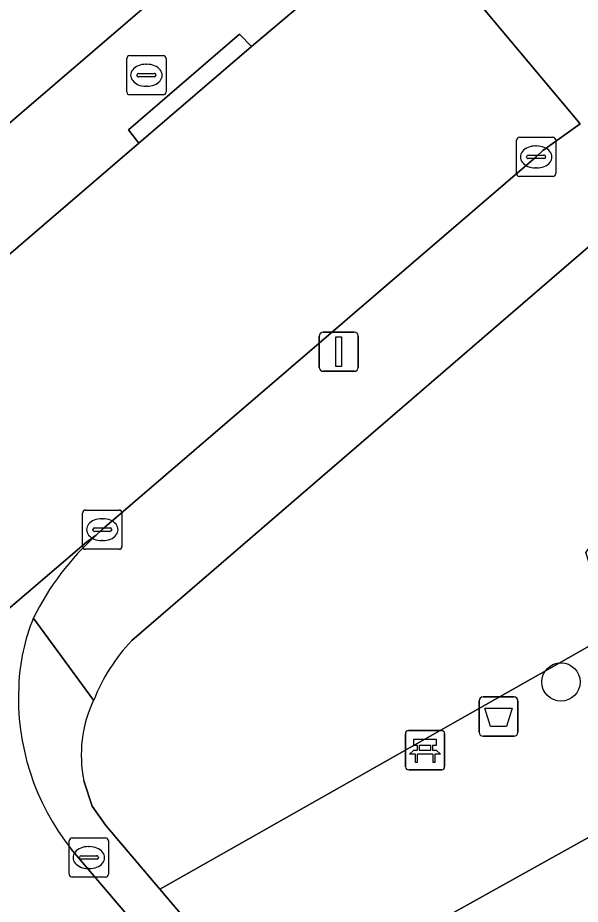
# Model space of a CAD drawing. Extents: x 159352 to 160617, y 385888 to 387323.
# Drawn here: x 160148.55 to 160162.88, y 386588.14 to 386610.74 of the extents above; entities that cross this region are included whole.
import ezdxf

# ---------------------------------------------------------------- set-up
doc = ezdxf.new("R2010")
doc.units = 0
for name, color, linetype in [('IMGEO_Afvalbak', 7, 'Continuous'), ('IMGEO_Bank', 7, 'Continuous'), ('IMGEO_Boom', 7, 'Continuous'), ('IMGEO_Brandkraan', 7, 'Continuous'), ('IMGEO_Erf', 7, 'Continuous'), ('IMGEO_Groenvoorziening', 7, 'Continuous'), ('IMGEO_Kolk', 7, 'Continuous'), ('IMGEO_Lichtmast', 7, 'Continuous'), ('IMGEO_Rijbaan_lokaal_open', 7, 'Continuous'), ('IMGEO_Terreindeel_zand', 7, 'Continuous'), ('IMGEO_Voetpad_open', 7, 'Continuous')]:
    doc.layers.add(name, color=color, linetype=linetype)

msp = doc.modelspace()

# ---------------------------------------------------------------- linework, layer by layer
at = {"layer": 'IMGEO_Afvalbak'}
for p, q in [((160160.403, 386593.428), (160161.193, 386593.428)), ((160161.193, 386593.428), (160160.403, 386593.428)), ((160160.303, 386592.528), (160160.303, 386593.328)), ((160160.303, 386593.328), (160160.303, 386592.528)), ((160161.293, 386593.328), (160161.293, 386592.528)), ((160161.293, 386592.528), (160161.293, 386593.328)), ((160161.193, 386592.428), (160160.403, 386592.428)), ((160160.403, 386592.428), (160161.193, 386592.428))]:
    msp.add_line(p, q, dxfattribs=at)
msp.add_lwpolyline([(160160.446, 386593.142), (160161.15, 386593.142), (160161.001, 386592.672), (160160.595, 386592.672), (160160.446, 386593.142)], dxfattribs=at)
for centre, start, end in [((160160.403, 386593.328), 90, 180), ((160160.403, 386593.328), 90, 180), ((160161.193, 386593.328), 0, 90), ((160161.193, 386593.328), 360, 90), ((160160.403, 386592.528), 180, 270), ((160160.403, 386592.528), 180, 270), ((160161.193, 386592.528), 270, 0), ((160161.193, 386592.528), 270, 0)]:
    msp.add_arc(centre, 0.1, start, end, dxfattribs=at)
at = {"layer": 'IMGEO_Bank'}
for p, q in [((160158.501, 386592.57), (160159.342, 386592.57)), ((160159.342, 386592.57), (160158.501, 386592.57)), ((160158.426, 386591.645), (160158.426, 386592.486)), ((160158.426, 386592.486), (160158.426, 386591.645)), ((160159.426, 386592.495), (160159.426, 386591.654)), ((160159.426, 386591.654), (160159.426, 386592.495)), ((160158.735, 386592.076), (160158.735, 386592.182)), ((160158.779, 386592.182), (160158.779, 386592.076)), ((160159.067, 386592.188), (160158.785, 386592.188)), ((160158.785, 386592.07), (160159.067, 386592.07)), ((160159.073, 386592.076), (160159.073, 386592.182)), ((160159.117, 386592.182), (160159.117, 386592.076)), ((160159.123, 386591.968), (160158.73, 386591.968)), ((160159.351, 386591.57), (160158.51, 386591.57)), ((160158.51, 386591.57), (160159.351, 386591.57))]:
    msp.add_line(p, q, dxfattribs=at)
for points in [[(160158.729, 386592.188), (160158.643, 386592.188), (160158.643, 386592.349), (160159.206, 386592.349), (160159.206, 386592.188), (160159.123, 386592.188)], [(160158.673, 386591.968), (160158.531, 386591.968), (160158.643, 386592.07), (160158.729, 386592.07)], [(160159.123, 386592.07), (160159.206, 386592.07), (160159.318, 386591.968), (160159.179, 386591.968)], [(160158.723, 386591.961), (160158.723, 386591.754), (160158.68, 386591.754), (160158.68, 386591.961)], [(160159.173, 386591.961), (160159.173, 386591.754), (160159.129, 386591.754), (160159.129, 386591.961)]]:
    msp.add_lwpolyline(points, dxfattribs=at)
for centre, radius, start, end in [((160158.504, 386592.492), 0.0779, 92.4484, 184.2845), ((160158.504, 386592.492), 0.0779, 92.4484, 184.2845), ((160159.348, 386592.492), 0.0779, 2.4484, 94.2845), ((160159.348, 386592.492), 0.0779, 2.4484, 94.2845), ((160158.728, 386592.181), 0.00671, 2.8957, 87.1043), ((160158.728, 386592.077), 0.00671, 272.8957, 357.1043), ((160158.785, 386592.181), 0.00671, 92.8957, 177.1043), ((160158.785, 386592.077), 0.00671, 182.8957, 267.1043), ((160159.067, 386592.181), 0.00671, 2.8957, 87.1043), ((160159.067, 386592.077), 0.00671, 272.8957, 357.1043), ((160159.124, 386592.181), 0.00671, 92.8957, 177.1043), ((160159.124, 386592.077), 0.00671, 182.8957, 267.1043), ((160158.673, 386591.961), 0.00671, 2.8957, 87.1043), ((160158.73, 386591.961), 0.00671, 92.8957, 177.1043), ((160159.122, 386591.961), 0.00671, 2.8957, 87.1043), ((160159.179, 386591.961), 0.00671, 92.8957, 177.1043), ((160158.504, 386591.648), 0.0779, 182.4484, 274.2845), ((160158.504, 386591.648), 0.0779, 182.4484, 274.2845), ((160159.348, 386591.648), 0.0779, 272.4484, 4.2845), ((160159.348, 386591.648), 0.0779, 272.4484, 4.2845)]:
    msp.add_arc(centre, radius, start, end, dxfattribs=at)
at = {"layer": 'IMGEO_Boom'}
msp.add_circle((160162.388, 386593.809), 0.489, dxfattribs=at)
at = {"layer": 'IMGEO_Brandkraan'}
for p, q in [((160151.326, 386608.844), (160151.326, 386609.696)), ((160151.401, 386609.77), (160152.253, 386609.77)), ((160152.327, 386609.696), (160152.327, 386608.844)), ((160151.814, 386609.55), (160151.839, 386609.55)), ((160151.585, 386609.264), (160151.585, 386609.276)), ((160151.628, 386609.313), (160152.026, 386609.313)), ((160152.069, 386609.276), (160152.069, 386609.264)), ((160152.023, 386609.227), (160151.625, 386609.227)), ((160151.837, 386608.99), (160151.812, 386608.99)), ((160152.253, 386608.77), (160151.401, 386608.77))]:
    msp.add_line(p, q, dxfattribs=at)
for points in [[(160151.326, 386608.844), (160151.326, 386609.696)], [(160151.401, 386609.77), (160152.253, 386609.77)], [(160152.327, 386609.696), (160152.327, 386608.844)], [(160152.253, 386608.77), (160151.401, 386608.77)]]:
    msp.add_lwpolyline(points, dxfattribs=at)
for centre, radius, start, end in [((160151.403, 386609.694), 0.0765, 91.552, 178.448), ((160151.403, 386609.694), 0.0765, 91.552, 178.448), ((160152.251, 386609.694), 0.0765, 1.552, 88.448), ((160152.251, 386609.694), 0.0765, 1.552, 88.448), ((160151.625, 386609.273), 0.0403, 85.8775, 175.7526), ((160151.622, 386609.263), 0.0366, 178.938, 274.7102), ((160152.026, 386609.27), 0.043, 264.8664, 352.4533), ((160152.03, 386609.275), 0.0386, 1.7309, 96.639), ((160151.403, 386608.846), 0.0765, 181.552, 268.448), ((160151.403, 386608.846), 0.0765, 181.552, 268.448), ((160152.251, 386608.846), 0.0765, 271.552, 358.448), ((160152.251, 386608.846), 0.0765, 271.552, 358.448)]:
    msp.add_arc(centre, radius, start, end, dxfattribs=at)
for centre, major_axis, ratio, start_param, end_param in [((160151.813, 386609.27), (-0.387, 0.002), 0.722429, 4.712389, 7.853982), ((160151.838, 386609.27), (-0.39, 0.002), 0.717154, 1.570796, 4.712389)]:
    msp.add_ellipse(centre, major_axis=major_axis, ratio=ratio, start_param=start_param, end_param=end_param, dxfattribs=at)
at = {"layer": 'IMGEO_Erf'}
msp.add_lwpolyline([(160105.45, 386571.234), (160152.311, 386611.469), (160148.712, 386615.576), (160149.243, 386616.032), (160148.532, 386616.858), (160146.129, 386614.741), (160147.752, 386612.86), (160143.157, 386608.927), (160138.66, 386605.077), (160137.041, 386606.913), (160134.719, 386604.947)], dxfattribs=at)
at = {"layer": 'IMGEO_Groenvoorziening'}
for points in [[(160165.478, 386606.955), (160151.455, 386594.868)], [(160171.707, 386603.23), (160166.382, 386596.579), (160163.689, 386595.054), (160162.578, 386594.425), (160152.319, 386588.616), (160152.173, 386588.533), (160154.924, 386585.296), (160155.071, 386585.378), (160159.336, 386587.755), (160164.646, 386590.714), (160166.521, 386587.35), (160169.879, 386581.323), (160180.956, 386561.446), (160190.387, 386569.547)], [(160150.233, 386591.292), (160150.448, 386590.645), (160150.795, 386590.155), (160152.173, 386588.533), (160152.319, 386588.616), (160162.578, 386594.425), (160163.689, 386595.054), (160163.026, 386597.111), (160164.234, 386598.698)]]:
    msp.add_lwpolyline(points, dxfattribs=at)
for centre, radius, start, end in [((160154.946, 386591.569), 4.803, 136.6126, 158.2942), ((160153.429, 386591.944), 3.262, 154.5762, 191.538)]:
    msp.add_arc(centre, radius, start, end, dxfattribs=at)
at = {"layer": 'IMGEO_Kolk'}
for p, q in [((160161.331, 386607.688), (160162.183, 386607.688)), ((160161.256, 386606.762), (160161.256, 386607.614)), ((160161.744, 386607.468), (160161.769, 386607.468)), ((160162.257, 386607.614), (160162.257, 386606.762)), ((160161.558, 386607.231), (160161.956, 386607.231)), ((160161.515, 386607.182), (160161.515, 386607.194)), ((160161.953, 386607.145), (160161.555, 386607.145)), ((160161.999, 386607.194), (160161.999, 386607.182)), ((160161.767, 386606.908), (160161.742, 386606.908)), ((160162.183, 386606.688), (160161.331, 386606.688)), ((160150.278, 386598.19), (160151.13, 386598.19)), ((160150.203, 386597.264), (160150.203, 386598.116)), ((160150.691, 386597.97), (160150.716, 386597.97)), ((160151.204, 386598.116), (160151.204, 386597.264)), ((160150.505, 386597.733), (160150.903, 386597.733)), ((160150.462, 386597.684), (160150.462, 386597.696)), ((160150.9, 386597.647), (160150.502, 386597.647)), ((160150.946, 386597.696), (160150.946, 386597.684)), ((160150.714, 386597.41), (160150.689, 386597.41)), ((160151.13, 386597.19), (160150.278, 386597.19)), ((160149.935, 386589.833), (160150.787, 386589.833)), ((160149.86, 386588.907), (160149.86, 386589.759)), ((160150.348, 386589.613), (160150.373, 386589.613)), ((160150.861, 386589.759), (160150.861, 386588.907)), ((160150.162, 386589.376), (160150.56, 386589.376)), ((160150.119, 386589.327), (160150.119, 386589.339)), ((160150.557, 386589.29), (160150.159, 386589.29)), ((160150.603, 386589.339), (160150.603, 386589.327)), ((160150.371, 386589.053), (160150.346, 386589.053)), ((160150.787, 386588.833), (160149.935, 386588.833))]:
    msp.add_line(p, q, dxfattribs=at)
for points in [[(160161.331, 386607.688), (160162.183, 386607.688)], [(160161.256, 386606.762), (160161.256, 386607.614)], [(160162.257, 386607.614), (160162.257, 386606.762)], [(160162.183, 386606.688), (160161.331, 386606.688)], [(160150.278, 386598.19), (160151.13, 386598.19)], [(160150.203, 386597.264), (160150.203, 386598.116)], [(160151.204, 386598.116), (160151.204, 386597.264)], [(160151.13, 386597.19), (160150.278, 386597.19)], [(160149.935, 386589.833), (160150.787, 386589.833)], [(160149.86, 386588.907), (160149.86, 386589.759)], [(160150.861, 386589.759), (160150.861, 386588.907)], [(160150.787, 386588.833), (160149.935, 386588.833)]]:
    msp.add_lwpolyline(points, dxfattribs=at)
for centre, radius, start, end in [((160161.333, 386607.612), 0.0765, 91.552, 178.448), ((160161.333, 386607.612), 0.0765, 91.552, 178.448), ((160162.181, 386607.612), 0.0765, 1.552, 88.448), ((160162.181, 386607.612), 0.0765, 1.552, 88.448), ((160161.555, 386607.191), 0.0403, 85.8775, 175.7526), ((160161.96, 386607.193), 0.0386, 1.7309, 96.639), ((160161.552, 386607.181), 0.0366, 178.938, 274.7102), ((160161.956, 386607.188), 0.043, 264.8664, 352.4533), ((160161.333, 386606.764), 0.0765, 181.552, 268.448), ((160161.333, 386606.764), 0.0765, 181.552, 268.448), ((160162.181, 386606.764), 0.0765, 271.552, 358.448), ((160162.181, 386606.764), 0.0765, 271.552, 358.448), ((160150.28, 386598.114), 0.0765, 91.552, 178.448), ((160150.28, 386598.114), 0.0765, 91.552, 178.448), ((160151.128, 386598.114), 0.0765, 1.552, 88.448), ((160151.128, 386598.114), 0.0765, 1.552, 88.448), ((160150.502, 386597.693), 0.0403, 85.8775, 175.7526), ((160150.907, 386597.695), 0.0386, 1.7309, 96.639), ((160150.499, 386597.683), 0.0366, 178.938, 274.7102), ((160150.903, 386597.69), 0.043, 264.8664, 352.4533), ((160150.28, 386597.266), 0.0765, 181.552, 268.448), ((160150.28, 386597.266), 0.0765, 181.552, 268.448), ((160151.128, 386597.266), 0.0765, 271.552, 358.448), ((160151.128, 386597.266), 0.0765, 271.552, 358.448), ((160149.937, 386589.757), 0.0765, 91.552, 178.448), ((160149.937, 386589.757), 0.0765, 91.552, 178.448), ((160150.785, 386589.757), 0.0765, 1.552, 88.448), ((160150.785, 386589.757), 0.0765, 1.552, 88.448), ((160150.159, 386589.336), 0.0403, 85.8775, 175.7526), ((160150.564, 386589.338), 0.0386, 1.7309, 96.639), ((160150.156, 386589.326), 0.0366, 178.938, 274.7102), ((160150.56, 386589.333), 0.043, 264.8664, 352.4533), ((160149.937, 386588.909), 0.0765, 181.552, 268.448), ((160149.937, 386588.909), 0.0765, 181.552, 268.448), ((160150.785, 386588.909), 0.0765, 271.552, 358.448), ((160150.785, 386588.909), 0.0765, 271.552, 358.448)]:
    msp.add_arc(centre, radius, start, end, dxfattribs=at)
for centre, major_axis, ratio, start_param, end_param in [((160161.743, 386607.188), (-0.387, 0.002), 0.722429, 4.712389, 7.853982), ((160161.768, 386607.188), (-0.39, 0.002), 0.717154, 1.570796, 4.712389), ((160150.69, 386597.69), (-0.387, 0.002), 0.722429, 4.712389, 7.853982), ((160150.715, 386597.69), (-0.39, 0.002), 0.717154, 1.570796, 4.712389), ((160150.347, 386589.333), (-0.387, 0.002), 0.722429, 4.712389, 7.853982), ((160150.372, 386589.333), (-0.39, 0.002), 0.717154, 1.570796, 4.712389)]:
    msp.add_ellipse(centre, major_axis=major_axis, ratio=ratio, start_param=start_param, end_param=end_param, dxfattribs=at)
at = {"layer": 'IMGEO_Lichtmast'}
for p, q in [((160156.332, 386602.725), (160157.122, 386602.725)), ((160157.122, 386602.725), (160156.332, 386602.725)), ((160156.232, 386601.825), (160156.232, 386602.625)), ((160156.232, 386602.625), (160156.232, 386601.825)), ((160157.222, 386602.625), (160157.222, 386601.825)), ((160157.222, 386601.825), (160157.222, 386602.625)), ((160157.122, 386601.725), (160156.332, 386601.725)), ((160156.332, 386601.725), (160157.122, 386601.725))]:
    msp.add_line(p, q, dxfattribs=at)
msp.add_lwpolyline([(160156.652, 386602.6), (160156.802, 386602.6), (160156.802, 386601.85), (160156.652, 386601.85), (160156.652, 386602.6)], dxfattribs=at)
for centre, start, end in [((160156.332, 386602.625), 90, 180), ((160156.332, 386602.625), 90, 180), ((160157.122, 386602.625), 0, 90), ((160157.122, 386602.625), 360, 90), ((160156.332, 386601.825), 180, 270), ((160156.332, 386601.825), 180, 270), ((160157.122, 386601.825), 270, 0), ((160157.122, 386601.825), 270, 0)]:
    msp.add_arc(centre, 0.1, start, end, dxfattribs=at)
at = {"layer": 'IMGEO_Rijbaan_lokaal_open'}
for points in [[(160161.756, 386607.189), (160161.925, 386607.348), (160162.881, 386608.029), (160158.418, 386613.357), (160158.13, 386613.069), (160157.968, 386612.928), (160156.241, 386611.47), (160154.501, 386610.001), (160151.63, 386607.535), (160146.136, 386602.824), (160142.938, 386600.046), (160138.349, 386596.1), (160132.059, 386590.734), (160129.595, 386588.592), (160124.473, 386584.176), (160118.907, 386579.359), (160115.469, 386576.386), (160106.75, 386568.883), (160094.399, 386558.248), (160092.336, 386556.425)], [(160158.418, 386613.357), (160162.881, 386608.029)], [(160101.743, 386555.624), (160101.916, 386555.767), (160117.016, 386568.778), (160119.975, 386571.333), (160121.257, 386572.436), (160124.003, 386574.805), (160136.111, 386585.248), (160136.3, 386585.392), (160150.301, 386597.375), (160150.547, 386597.553), (160150.704, 386597.691), (160161.756, 386607.189)], [(160150.547, 386597.553), (160150.301, 386597.375), (160136.3, 386585.392)], [(160172.019, 386563.821), (160158.516, 386579.462), (160150.487, 386588.871), (160149.906, 386589.549)]]:
    msp.add_lwpolyline(points, dxfattribs=at)
for centre, radius, start, end in [((160155.378, 386592.23), 7.188, 132.2231, 153.4752), ((160153.681, 386593.514), 5.111, 157.8638, 177.802), ((160154.798, 386593.41), 6.232, 177.241, 218.2853)]:
    msp.add_arc(centre, radius, start, end, dxfattribs=at)
at = {"layer": 'IMGEO_Terreindeel_zand'}
msp.add_lwpolyline([(160166.521, 386587.35), (160164.646, 386590.714), (160159.336, 386587.755), (160165.844, 386579.075), (160169.879, 386581.323)], close=True, dxfattribs=at)
at = {"layer": 'IMGEO_Voetpad_open'}
for points in [[(160118.581, 386579.737), (160118.907, 386579.359), (160124.473, 386584.176), (160124.19, 386584.516), (160129.315, 386588.919), (160129.595, 386588.592), (160132.059, 386590.734), (160138.349, 386596.1), (160138.087, 386596.458), (160142.643, 386600.367), (160142.938, 386600.046), (160146.136, 386602.824), (160151.63, 386607.535), (160151.37, 386607.877), (160154.195, 386610.317), (160154.501, 386610.001), (160156.241, 386611.47), (160153.728, 386614.582), (160153.709, 386614.584)], [(160153.463, 386612.467), (160152.311, 386611.469), (160105.45, 386571.234), (160093.321, 386560.82), (160090.811, 386558.67)], [(160162.881, 386608.029), (160161.925, 386607.348), (160161.756, 386607.189), (160150.704, 386597.691), (160150.547, 386597.553)], [(160151.455, 386594.868), (160165.478, 386606.955)], [(160148.946, 386595.44), (160150.483, 386593.345)], [(160150.483, 386593.345), (160148.946, 386595.44)], [(160155.343, 386584.803), (160154.924, 386585.296), (160152.173, 386588.533), (160150.795, 386590.155), (160150.448, 386590.645), (160150.233, 386591.292)], [(160149.906, 386589.549), (160150.487, 386588.871), (160158.516, 386579.462), (160172.019, 386563.821), (160173.756, 386561.984), (160173.771, 386561.969), (160174.603, 386560.997)]]:
    msp.add_lwpolyline(points, dxfattribs=at)
msp.add_lwpolyline([(160151.63, 386607.535), (160154.501, 386610.001), (160154.195, 386610.317), (160151.37, 386607.877)], close=True, dxfattribs=at)
for centre, radius, start, end in [((160155.378, 386592.23), 7.188, 132.2231, 153.4752), ((160153.681, 386593.514), 5.111, 157.8638, 177.802), ((160154.946, 386591.569), 4.803, 136.6126, 158.2942), ((160154.798, 386593.41), 6.232, 177.241, 218.2853), ((160153.429, 386591.944), 3.262, 154.5762, 191.538)]:
    msp.add_arc(centre, radius, start, end, dxfattribs=at)

doc.saveas('drawing.dxf')
